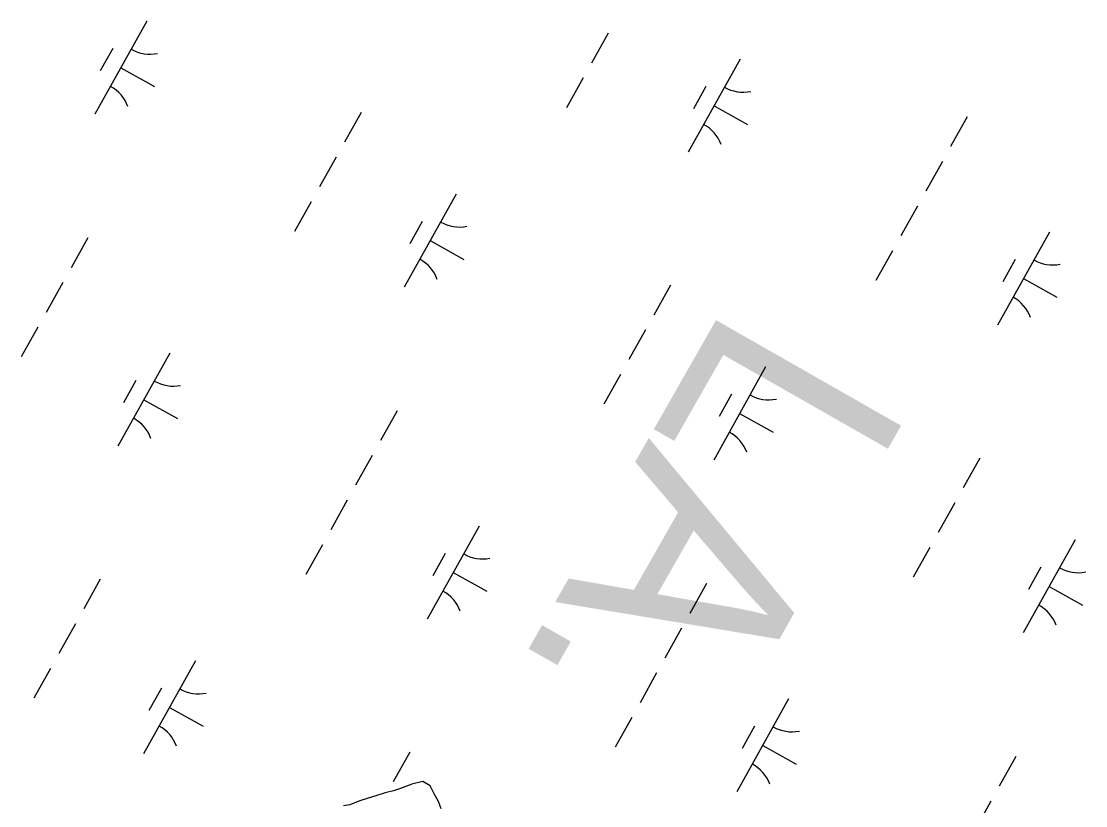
# Model space of a CAD drawing. Extents: x 3923531 to 3943530, y 207391 to 229799.
# Drawn here: x 3928776.3 to 3929275.9, y 215394.4 to 215762.6 of the extents above; entities that cross this region are included whole.
import ezdxf

# ---------------------------------------------------------------- set-up
doc = ezdxf.new("R2010")
doc.units = 0
for name, color, linetype in [('V-TOPO-GNAM-IDEN', 7, 'Continuous'), ('V-TOPO-SHOR', 7, 'Continuous'), ('V-WETL-SWMP', 7, 'Continuous')]:
    doc.layers.add(name, color=color, linetype=linetype)

msp = doc.modelspace()

# ---------------------------------------------------------------- linework, layer by layer
at = {"layer": 'V-TOPO-SHOR'}
msp.add_lwpolyline([(3928973.45, 215392.93), (3928972.08, 215396.35), (3928970.12, 215399.96), (3928968.16, 215403.79), (3928964.78, 215405.82), (3928959.57, 215404.47), (3928954.35, 215402.53), (3928950.94, 215401.36), (3928947.13, 215400.4), (3928942.72, 215399.05), (3928939.11, 215397.89), (3928934.7, 215396.53), (3928930.48, 215394.78), (3928927.48, 215394.41)], dxfattribs=at)
at = {"layer": 'V-WETL-SWMP'}
for p, q in [((3928835.26, 215762.56), (3928810.87, 215718.91)), ((3929051.71, 215756.94), (3929043.91, 215742.97)), ((3928819.25, 215749.74), (3928813.4, 215739.26)), ((3929113.67, 215744.75), (3929089.29, 215701.1)), ((3928823.06, 215740.74), (3928838.78, 215731.96)), ((3929040.01, 215735.99), (3929032.2, 215722.02)), ((3929097.67, 215731.93), (3929091.82, 215721.45)), ((3929101.48, 215722.93), (3929117.19, 215714.15)), ((3928935.79, 215719.8), (3928927.99, 215705.84)), ((3929220.34, 215717.72), (3929212.53, 215703.75)), ((3928924.09, 215698.85), (3928916.28, 215684.88)), ((3929208.63, 215696.77), (3929200.83, 215682.8)), ((3928980.47, 215681.44), (3928956.09, 215637.79)), ((3928912.38, 215677.9), (3928904.58, 215663.93)), ((3929196.93, 215675.81), (3929189.12, 215661.85)), ((3928964.47, 215668.61), (3928958.62, 215658.14)), ((3929258.89, 215663.63), (3929234.5, 215619.98)), ((3928807.52, 215660.88), (3928799.71, 215646.92)), ((3928968.28, 215659.61), (3928983.99, 215650.83)), ((3929185.22, 215654.86), (3929177.42, 215640.89)), ((3929242.88, 215650.8), (3929237.03, 215640.33)), ((3929246.69, 215641.8), (3929262.41, 215633.02)), ((3928795.81, 215639.93), (3928788.01, 215625.96)), ((3929081.01, 215638.68), (3929073.2, 215624.71)), ((3928784.11, 215618.98), (3928776.3, 215605.01)), ((3929069.3, 215617.73), (3929061.5, 215603.76)), ((3928846.07, 215606.79), (3928821.68, 215563.14)), ((3929057.6, 215596.78), (3929049.79, 215582.81)), ((3929125.68, 215600.31), (3929101.3, 215556.66)), ((3928830.06, 215593.97), (3928824.21, 215583.49)), ((3929109.68, 215587.49), (3929103.83, 215577.01)), ((3928833.87, 215584.97), (3928849.59, 215576.19)), ((3928952.73, 215579.76), (3928944.93, 215565.79)), ((3929113.49, 215578.49), (3929129.21, 215569.71)), ((3928941.02, 215558.81), (3928933.22, 215544.84)), ((3929226.22, 215557.56), (3929218.42, 215543.59)), ((3928929.32, 215537.85), (3928921.52, 215523.89)), ((3929214.51, 215536.6), (3929206.71, 215522.64)), ((3928991.28, 215525.67), (3928966.89, 215482.02)), ((3928917.61, 215516.9), (3928909.81, 215502.93)), ((3929270.9, 215519.19), (3929246.51, 215475.54)), ((3928975.28, 215512.84), (3928969.42, 215502.37)), ((3929202.81, 215515.65), (3929195.01, 215501.68)), ((3929254.9, 215506.36), (3929249.04, 215495.89)), ((3928979.09, 215503.84), (3928994.8, 215495.06)), ((3928813.4, 215500.72), (3928805.6, 215486.75)), ((3929097.94, 215498.63), (3929090.14, 215484.67)), ((3929258.71, 215497.36), (3929274.42, 215488.59)), ((3928801.69, 215479.77), (3928793.89, 215465.8)), ((3929086.24, 215477.68), (3929078.43, 215463.71)), ((3928858.08, 215462.35), (3928833.69, 215418.7)), ((3928789.99, 215458.82), (3928782.19, 215444.85)), ((3929074.53, 215456.73), (3929066.73, 215442.76)), ((3928842.08, 215449.53), (3928836.22, 215439.05)), ((3929136.49, 215444.54), (3929112.11, 215400.89)), ((3928845.89, 215440.53), (3928861.6, 215431.75)), ((3929062.83, 215435.78), (3929055.02, 215421.81)), ((3929120.49, 215431.72), (3929114.64, 215421.24)), ((3929124.3, 215422.72), (3929140.01, 215413.94)), ((3928958.61, 215419.6), (3928950.81, 215405.63)), ((3929243.16, 215417.51), (3929235.35, 215403.54)), ((3928950.94, 215401.36), (3928947.13, 215400.4)), ((3928954.35, 215402.53), (3928950.94, 215401.36)), ((3928959.57, 215404.47), (3928954.35, 215402.53)), ((3928964.78, 215405.82), (3928959.57, 215404.47)), ((3928968.16, 215403.78), (3928964.78, 215405.82)), ((3928970.12, 215399.97), (3928968.16, 215403.78)), ((3928934.7, 215396.53), (3928930.48, 215394.78)), ((3928939.11, 215397.89), (3928934.7, 215396.53)), ((3928942.72, 215399.05), (3928939.11, 215397.89)), ((3928947.13, 215400.4), (3928942.72, 215399.05)), ((3928972.08, 215396.35), (3928970.12, 215399.97)), ((3928973.45, 215392.93), (3928972.08, 215396.35)), ((3929231.45, 215396.56), (3929223.65, 215382.59)), ((3928930.48, 215394.78), (3928927.48, 215394.41))]:
    msp.add_line(p, q, dxfattribs=at)
for centre, start, end in [((3928836.74, 215764.73), 240.0381, 281.5817), ((3928809.8, 215716.51), 20.0381, 61.5817), ((3929115.16, 215746.92), 240.0381, 281.5817), ((3929088.21, 215698.7), 20.0381, 61.5817), ((3928981.96, 215683.61), 240.0381, 281.5817), ((3928955.01, 215635.38), 20.0381, 61.5817), ((3929260.37, 215665.8), 240.0381, 281.5817), ((3929233.43, 215617.57), 20.0381, 61.5817), ((3928847.55, 215608.96), 240.0381, 281.5817), ((3929127.17, 215602.49), 240.0381, 281.5817), ((3928820.61, 215560.74), 20.0381, 61.5817), ((3929100.23, 215554.26), 20.0381, 61.5817), ((3928992.76, 215527.84), 240.0381, 281.5817), ((3929272.38, 215521.36), 240.0381, 281.5817), ((3928965.82, 215479.61), 20.0381, 61.5817), ((3929245.44, 215473.13), 20.0381, 61.5817), ((3928859.56, 215464.53), 240.0381, 281.5817), ((3928832.62, 215416.3), 20.0381, 61.5817), ((3929137.98, 215446.71), 240.0381, 281.5817), ((3929111.04, 215398.49), 20.0381, 61.5817)]:
    msp.add_arc(centre, 17.62, start, end, dxfattribs=at)

# ---------------------------------------------------------------- texts
at = {"layer": 'V-TOPO-GNAM-IDEN'}
msp.add_text('LA.', height=100, rotation=240.3015, dxfattribs=at).set_placement((3929107.83, 215631.84))

doc.saveas('drawing.dxf')
